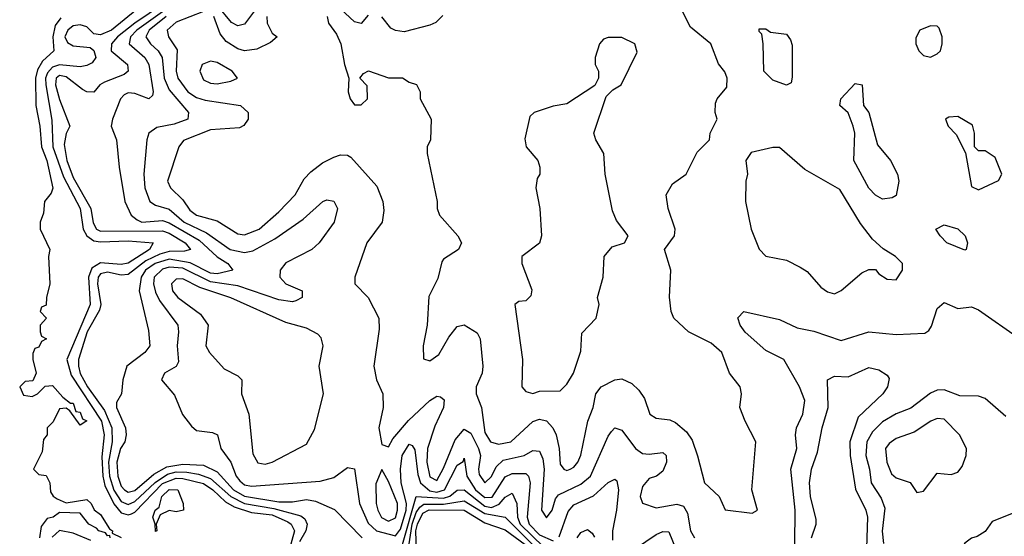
# Model space of a CAD drawing. Header units: inches. Extents: x 2380053 to 2584298, y 380219 to 546618.
# Tile 740 of 788: x 2555394 to 2558265, y 473394 to 474900. Entities that reach past the tile are written whole.
import ezdxf

# ---------------------------------------------------------------- set-up
doc = ezdxf.new("R2010")
doc.units = ezdxf.units.IN
doc.header["$MEASUREMENT"] = 0
doc.layers.add('C5457', color=7, linetype='Continuous')

msp = doc.modelspace()

# ---------------------------------------------------------------- linework, layer by layer
at = {"layer": 'C5457', "color": 2}
for points, elevation in [([(2556102.5, 474957.5), (2556050, 474887.3), (2556030, 474882.4), (2556011.8, 474891.8), (2555970, 474942.4)], 18), ([(2555735.5, 474930), (2555662, 474870), (2555630, 474856), (2555610, 474859.6), (2555590, 474879.8), (2555570, 474885.8), (2555550, 474882.2), (2555534, 474870), (2555525.2, 474850), (2555533.8, 474833.8), (2555550, 474823.9), (2555599.3, 474819.3), (2555610, 474810.7), (2555616.4, 474790), (2555605.3, 474774.7), (2555590, 474766.6), (2555570, 474762.7), (2555510, 474768.5), (2555490, 474762.4), (2555475, 474745), (2555469.5, 474730), (2555470.1, 474710), (2555487.3, 474607.3), (2555490.8, 474530), (2555522, 474442), (2555570.2, 474350), (2555578.9, 474290), (2555590.2, 474270), (2555610, 474256), (2555630, 474252.3), (2555710, 474255.8), (2555782.8, 474250), (2555772.2, 474230), (2555710, 474190.9), (2555690, 474186.8), (2555630, 474191.6), (2555604, 474176), (2555594.3, 474150), (2555599.8, 474070), (2555531.8, 473910), (2555544.3, 473864.3), (2555633, 473730), (2555640.8, 473690), (2555633.6, 473626.4), (2555636.1, 473570), (2555642.3, 473542.3), (2555668.6, 473488.5), (2555690, 473462.9), (2555710, 473456.8), (2555720, 473460), (2555730, 473464.4), (2555810, 473548.3), (2555850, 473563.3), (2555870, 473562.7), (2555930, 473547.8), (2555957.5, 473530), (2555994.5, 473494.5), (2556019.7, 473479.7), (2556070, 473464.1), (2556130, 473456.4), (2556176.4, 473436.4), (2556185.2, 473430), (2556195.2, 473410), (2556176.5, 473343.5)], 6), ([(2555813.1, 474946.9), (2555729.7, 474890.3), (2555679.7, 474850), (2555661.3, 474830), (2555660.8, 474810), (2555708.4, 474770), (2555710.4, 474750), (2555699, 474741), (2555641.6, 474718.4), (2555627.7, 474710), (2555610, 474689.5), (2555590, 474689.6), (2555576.9, 474696.9), (2555530, 474734), (2555510, 474737.2), (2555500.3, 474730), (2555498, 474710), (2555510, 474667.3), (2555540.7, 474590), (2555530, 474568.7), (2555523.7, 474536.3), (2555531.2, 474490), (2555550, 474440.3), (2555601, 474350), (2555608.2, 474308.2), (2555617.6, 474290), (2555630, 474283.8), (2555810, 474284.8), (2555830, 474277.8), (2555876.5, 474250), (2555892.4, 474230), (2555874.7, 474225.3), (2555830, 474224.6), (2555803.1, 474216.9), (2555762.3, 474197.7), (2555710, 474157.7), (2555690, 474155.4), (2555650, 474164), (2555630, 474159.3), (2555623.2, 474150), (2555620.5, 474130), (2555630.3, 474070), (2555626.8, 474053.2), (2555590.9, 473990), (2555565.6, 473910), (2555565.4, 473890), (2555570, 473868.9), (2555591.8, 473830), (2555641.4, 473761.4), (2555662.9, 473710), (2555663.7, 473670), (2555653.2, 473610), (2555656, 473570), (2555669, 473529), (2555690, 473496), (2555710, 473487.3), (2555730, 473495.9), (2555788.6, 473551.4), (2555825.1, 473574.9), (2555850, 473581.8), (2555881.4, 473581.5), (2555915.6, 473575.6), (2555950, 473562.6), (2556010, 473510.1), (2556050, 473490.1), (2556134.9, 473474.9), (2556213.6, 473453.6), (2556225.3, 473445.3), (2556232.2, 473430), (2556228.5, 473410), (2556210, 473378.3)], 10), ([(2555810, 474923.1), (2555735.2, 474870), (2555716.9, 474850), (2555713.1, 474830), (2555758.8, 474790), (2555770.2, 474770.2), (2555783, 474690), (2555781, 474679), (2555770.5, 474669.5), (2555730, 474684.7), (2555710, 474687.3), (2555699, 474681), (2555688.4, 474670), (2555664.9, 474610), (2555660.7, 474590), (2555676.3, 474550), (2555684, 474470), (2555700.5, 474370), (2555719.5, 474330), (2555736.7, 474316.7), (2555750.2, 474310.2), (2555810, 474314.5), (2555830, 474308.6), (2555917.4, 474257.4), (2555970, 474208.7), (2556000.7, 474190), (2556016, 474170), (2555970, 474159.3), (2555950, 474161.7), (2555891.4, 474191.4), (2555830, 474202.2), (2555789.2, 474190), (2555761, 474170), (2555748.2, 474150), (2555742, 474110), (2555770, 473994), (2555774, 473950), (2555758.8, 473930), (2555706, 473890), (2555694.8, 473850), (2555691.3, 473810), (2555676, 473784), (2555676.3, 473770), (2555702.4, 473710), (2555704.9, 473690), (2555700.4, 473670), (2555687.5, 473650), (2555677.6, 473610), (2555680.2, 473570), (2555690, 473540.4), (2555699.5, 473530), (2555710, 473522.7), (2555730, 473527.3), (2555784.9, 473575.1), (2555823.3, 473596.7), (2555870, 473604.5), (2555930, 473601.8), (2555970, 473581.8), (2556017.5, 473530), (2556050, 473511.5), (2556150, 473494.7), (2556190, 473494.3), (2556230, 473501.1), (2556256.7, 473496.7), (2556312, 473472), (2556392.4, 473390)], 14), ([(2555930, 474924.5), (2555850, 474892.8), (2555824.4, 474870), (2555828, 474850), (2555852.8, 474812.8), (2555850.3, 474750), (2555855.3, 474730), (2555884.2, 474690), (2555910, 474673.8), (2555934.5, 474665.5), (2556038, 474650), (2556060.7, 474630), (2556060.7, 474610), (2556048, 474592), (2556034.6, 474585.4), (2555950, 474579.1), (2555872, 474548), (2555858, 474530), (2555825.5, 474430), (2555834, 474410), (2555870, 474375.5), (2555890, 474345.3), (2555910, 474330.4), (2555970, 474314.3), (2556030, 474276.4), (2556050, 474272.7), (2556092, 474290), (2556150, 474340.4), (2556197.6, 474390), (2556223.9, 474436.1), (2556242.9, 474457.1), (2556277.2, 474482.8), (2556310, 474499.3), (2556330, 474506), (2556350, 474505.5), (2556359.9, 474499.9), (2556435.1, 474415.1), (2556453.4, 474370), (2556456.3, 474343.7), (2556450.8, 474310), (2556406.8, 474250), (2556371.3, 474150), (2556371.3, 474130), (2556410.7, 474090), (2556441, 474030), (2556442, 473998), (2556426.8, 473890), (2556434.8, 473850), (2556452.7, 473810), (2556453.7, 473770), (2556441.3, 473710), (2556450, 473662), (2556470, 473654.8), (2556482, 473678), (2556528.2, 473731.8), (2556590, 473790.4), (2556610, 473803), (2556620.7, 473800.7), (2556631.9, 473791.8), (2556630.3, 473770), (2556605, 473715), (2556583.5, 473650), (2556581.4, 473610), (2556590, 473567.2), (2556610, 473557), (2556630, 473592.7), (2556664.2, 473675.8), (2556690, 473706.4), (2556710, 473694.9), (2556732.3, 473650), (2556738, 473630), (2556731.7, 473590), (2556734.3, 473574.3), (2556750, 473550.4), (2556770, 473568.4), (2556783.5, 473596.5), (2556804, 473616), (2556865.2, 473630), (2556890, 473644.4), (2556910, 473642), (2556919.7, 473619.7), (2556923.2, 473590), (2556915.5, 473470), (2556930, 473448), (2556946.6, 473470), (2556956.6, 473503.4), (2556965, 473515), (2557030, 473546.3), (2557058.3, 473570), (2557110, 473686), (2557120.1, 473699.9), (2557130, 473710.8), (2557150, 473704), (2557190, 473650.5), (2557210, 473635.5), (2557230, 473633.4), (2557270, 473638.8), (2557278.8, 473630), (2557280.7, 473610), (2557270, 473584), (2557251.3, 473570), (2557230, 473562.7), (2557210, 473539), (2557203, 473510), (2557210.6, 473490.6), (2557250, 473477.1), (2557310, 473488.4), (2557330, 473482), (2557341.4, 473461.4), (2557350.4, 473410), (2557362, 473390)], 22), ([(2556290.8, 474910), (2556294.8, 474890), (2556318, 474858), (2556330.8, 474830), (2556341, 474770), (2556354, 474730), (2556352, 474690), (2556358, 474670), (2556370, 474652), (2556390, 474652), (2556408, 474670), (2556407.3, 474707.3), (2556386, 474730), (2556396.4, 474743.6), (2556411.2, 474751.1), (2556470, 474731.3), (2556510, 474731.3), (2556530, 474718), (2556551.2, 474711.1), (2556562, 474690), (2556562, 474670), (2556594, 474610), (2556592, 474550), (2556582, 474530), (2556582, 474510), (2556611.3, 474370), (2556611.3, 474350), (2556618, 474330), (2556671.3, 474270), (2556682, 474250), (2556674, 474230), (2556630, 474202), (2556625.2, 474194.8), (2556613.7, 474146.3), (2556586.8, 474093.2), (2556582, 474010), (2556570.8, 473950), (2556571.6, 473911.6), (2556590, 473906), (2556615.9, 473924.1), (2556645.4, 473974.6), (2556670, 474006), (2556690, 474010.7), (2556727.9, 473987.9), (2556737.3, 473970), (2556744.4, 473890), (2556742.4, 473870), (2556724.9, 473830), (2556724.9, 473810), (2556740.3, 473770), (2556750, 473697.3), (2556767.4, 473670), (2556790, 473663.2), (2556826, 473670), (2556890, 473728.5), (2556910, 473735.8), (2556930, 473730.4), (2556948.6, 473710), (2556958, 473690), (2556967.6, 473650), (2556970, 473604.7), (2556981, 473590), (2556990, 473586.4), (2556999, 473590), (2557010, 473595.5), (2557021.6, 473610), (2557030, 473631), (2557051.2, 473730), (2557066, 473770), (2557074.5, 473810), (2557090, 473830.4), (2557130, 473850.4), (2557150, 473853), (2557179.5, 473839.5), (2557199.9, 473819.9), (2557215.6, 473795.6), (2557231.3, 473750), (2557250, 473738.8), (2557290, 473734), (2557306.4, 473726.4), (2557339, 473699), (2557354.7, 473674.7), (2557370.8, 473629.2), (2557391.3, 473550), (2557434, 473510), (2557451.6, 473471.6), (2557530, 473462), (2557546, 473470), (2557529, 473530), (2557540.9, 473670), (2557509.3, 473730), (2557494, 473770), (2557499, 473810), (2557495.3, 473830), (2557464, 473870), (2557441.2, 473930), (2557410, 473957.2), (2557344, 473990), (2557301.2, 474030), (2557294, 474050), (2557288.8, 474091.1), (2557293.2, 474170), (2557274, 474230), (2557304, 474270), (2557305.2, 474290), (2557285.2, 474350), (2557279, 474390), (2557298, 474422), (2557338, 474450), (2557370, 474514), (2557406, 474550), (2557408, 474570), (2557428, 474610), (2557422, 474630), (2557423.1, 474656.9), (2557428, 474670), (2557456.5, 474703.5), (2557457.2, 474730), (2557450, 474748), (2557432.1, 474772.1), (2557409.2, 474830), (2557350, 474879), (2557324, 474930)], 26), ([(2556410, 474914), (2556390, 474889), (2556370, 474894), (2556330, 474932)], 26), ([(2555514.4, 474905.6), (2555497, 474883), (2555490.2, 474850), (2555493.7, 474810), (2555460.3, 474779.7), (2555446.1, 474753.9), (2555440.2, 474730), (2555441.3, 474650), (2555452.6, 474590), (2555457.3, 474530), (2555473.2, 474490), (2555490.5, 474409.5), (2555485.4, 474394.6), (2555466, 474370), (2555463.6, 474336.4), (2555454, 474310), (2555454, 474290), (2555482, 474230), (2555478, 474210), (2555482, 474130), (2555472, 474090), (2555471.6, 474068.4), (2555458, 474062), (2555454, 474050), (2555472, 474030), (2555454, 474010), (2555454, 473990), (2555458, 473978), (2555472, 473970), (2555458, 473962), (2555450, 473946), (2555438, 473942), (2555432.7, 473927.3), (2555432, 473910), (2555442, 473870), (2555432.7, 473847.3), (2555410, 473846), (2555394, 473830), (2555405.4, 473805.4), (2555430, 473802), (2555446, 473810), (2555468, 473832), (2555490, 473834), (2555519.6, 473799.6), (2555542, 473782), (2555550, 473782), (2555558, 473758), (2555570, 473756), (2555576.9, 473736.9), (2555590, 473730.8), (2555570, 473718), (2555540.4, 473760.4), (2555530, 473768), (2555510, 473766), (2555491.6, 473728.4), (2555474, 473710), (2555474, 473690), (2555463.6, 473676.4), (2555459.6, 473640.4), (2555434, 473590), (2555450, 473574), (2555471.2, 473571.1), (2555482, 473550), (2555483.6, 473523.6), (2555491.3, 473511.3), (2555503.6, 473503.6), (2555530, 473492), (2555590, 473502), (2555602, 473490), (2555611, 473471), (2555630, 473458), (2555656.3, 473416.3), (2555664.7, 473410), (2555663.6, 473403.6), (2555690, 473390.8)], 2), ([(2555821.5, 474910), (2555771.3, 474870), (2555762.3, 474850), (2555775.3, 474830), (2555798.3, 474810), (2555809.1, 474790), (2555815, 474730), (2555830, 474695.8), (2555886, 474630), (2555884, 474610), (2555844, 474595.9), (2555794, 474586), (2555770.4, 474569.6), (2555764.4, 474550), (2555756, 474450), (2555758.8, 474410), (2555773.4, 474370), (2555790, 474359.5), (2555830, 474348), (2555874, 474310), (2555938.9, 474278.9), (2556008.2, 474230), (2556050, 474221.2), (2556073.8, 474226.2), (2556138.5, 474261.5), (2556221, 474319), (2556278, 474370), (2556290, 474374.8), (2556310, 474371.3), (2556321, 474350), (2556310.7, 474310), (2556267.3, 474250), (2556246, 474230), (2556170, 474191.5), (2556154, 474170), (2556153, 474150), (2556170, 474130.6), (2556218, 474110), (2556218, 474090), (2556199.3, 474080.7), (2556190, 474078), (2556150, 474083.5), (2556030, 474124.1), (2555950, 474136.2), (2555870, 474176), (2555830, 474178.8), (2555810, 474173.4), (2555786.2, 474150), (2555784.2, 474130), (2555790, 474105.5), (2555802, 474082), (2555854.9, 474010), (2555857.6, 473990), (2555853.7, 473950), (2555856.7, 473903.3), (2555850.4, 473889.6), (2555816, 473870), (2555807.3, 473850), (2555845.3, 473805.3), (2555868.8, 473748.9), (2555895.1, 473715.1), (2555910, 473703), (2555956.7, 473696.7), (2555970.5, 473690.5), (2555980.5, 473650), (2556010.2, 473610.2), (2556025.5, 473570), (2556035.8, 473555.8), (2556050, 473544.7), (2556070, 473540.7), (2556270, 473555.3), (2556310, 473565.5), (2556350, 473594.8), (2556370, 473591.3), (2556384.9, 473490), (2556410, 473432.2), (2556434.4, 473410), (2556490, 473395.4), (2556504.8, 473415.2), (2556520.6, 473470), (2556521.8, 473490), (2556506, 473550), (2556504.1, 473590), (2556509.8, 473630.1), (2556530, 473663), (2556538.7, 473658.7), (2556546.6, 473646.6), (2556554.7, 473574.7), (2556563.2, 473550), (2556590, 473526.9), (2556610, 473522.5), (2556632.5, 473530), (2556670, 473602), (2556687.3, 473612.7), (2556690, 473622), (2556698.4, 473570), (2556723.7, 473530), (2556750, 473506.9), (2556771.7, 473508.3), (2556810, 473567.6), (2556830, 473577.3), (2556870, 473577.6), (2556877.6, 473570), (2556882.8, 473550), (2556873.7, 473450), (2556879.8, 473430), (2556910, 473398.5), (2556950, 473381.3)], 18), ([(2556114.9, 474910), (2556115.8, 474890), (2556130, 474861), (2556144.7, 474850), (2556125.8, 474834.2), (2556085.1, 474814.9), (2556050, 474809.7), (2556030, 474815.4), (2555996.5, 474836.5), (2555978.8, 474858.8), (2555960.4, 474910)], 22), ([(2556627.9, 474912.1), (2556607.5, 474892.5), (2556590, 474884), (2556515.3, 474864.7), (2556490, 474868.7), (2556476, 474876), (2556450, 474909)], 26), ([(2557654.5, 473370), (2557655.8, 473470), (2557642.4, 473590), (2557660.5, 473650), (2557656.2, 473690), (2557659.5, 473710), (2557677.6, 473750), (2557683.6, 473790), (2557667.6, 473830), (2557622.7, 473910), (2557570, 473936), (2557510, 473989.2), (2557495.3, 474010), (2557488.7, 474031.3), (2557506, 474050), (2557610, 474026), (2557661.7, 474001.7), (2557710, 473992), (2557790, 473964.9), (2557870, 473990.5), (2557950, 473982.4), (2558033.1, 473986.9), (2558045.6, 473994.4), (2558053.4, 474006.6), (2558070, 474058.8), (2558090, 474076), (2558130, 474058.8), (2558170, 474062.8), (2558190, 474054.8), (2558310, 473971)], 22), ([(2557703.5, 473390), (2557716.9, 473430), (2557716.6, 473443.4), (2557699.7, 473510), (2557697.7, 473550), (2557702.6, 473590), (2557720.7, 473639.3), (2557734, 473710), (2557751.8, 473770), (2557749.3, 473850.7), (2557770, 473861), (2557810, 473858.8), (2557870, 473886), (2557899.8, 473879.8), (2557923.6, 473863.6), (2557930, 473854), (2557924.7, 473830), (2557910.8, 473810), (2557838.8, 473741.1), (2557814.9, 473670), (2557815.6, 473630), (2557831.3, 473531.3), (2557861.7, 473470), (2557866.3, 473450), (2557862.2, 473330)], 18), ([(2558270, 473743.7), (2558210, 473796), (2558190, 473802.7), (2558136, 473804), (2558090, 473820.9), (2558070, 473820.7), (2558050, 473811.6), (2557992.4, 473767.6), (2557950, 473751.2), (2557910, 473728), (2557881, 473699), (2557864.7, 473670), (2557861.2, 473630), (2557872.6, 473590), (2557877.4, 473550), (2557905.8, 473505.8), (2557916.7, 473476.7), (2557909.1, 473409.1), (2557913.2, 473373.2)], 22), ([(2556967, 473393), (2556993.4, 473466.6), (2557010, 473486.4), (2557067.7, 473512.3), (2557110, 473550.7), (2557130, 473561), (2557135.5, 473555.5), (2557140.4, 473530), (2557134.6, 473470), (2557122.4, 473410), (2557122.8, 473382.7)], 18), ([(2556510, 473370.2), (2556550, 473510.3), (2556630, 473505), (2556648.5, 473511.5), (2556670, 473528.3), (2556690, 473529.3), (2556750, 473482.5), (2556770, 473478.6), (2556792.2, 473487.8), (2556810, 473508.8), (2556830, 473520.4), (2556843.6, 473490), (2556845.9, 473450), (2556853.2, 473430), (2556922.5, 473362.5)], 14), ([(2556527.3, 473352.7), (2556538.1, 473430), (2556550, 473463.2), (2556560.7, 473479.3), (2556572.2, 473487.8), (2556630, 473487.8), (2556690, 473497.5), (2556750, 473460.4), (2556810, 473450.3), (2556910.1, 473350)], 10), ([(2555658, 473390), (2555656.4, 473396.4), (2555650, 473395.3), (2555644.5, 473404.5), (2555625.2, 473410), (2555618.4, 473418.4), (2555595.3, 473430), (2555570, 473462), (2555510, 473464), (2555491.3, 473450), (2555474.2, 473445.8), (2555457, 473423), (2555451.3, 473390)], 2), ([(2556551.3, 473350), (2556549.2, 473410), (2556554.1, 473430), (2556570, 473461.4), (2556588.4, 473471.6), (2556690, 473470.1), (2556750, 473433.9), (2556810, 473412.7), (2556868.4, 473370)], 6), ([(2558296.1, 473463.9), (2558230, 473437.2), (2558210, 473408.7), (2558186.4, 473393.6), (2558170, 473389.2), (2558150, 473374), (2558132.3, 473347.7), (2558097.3, 473310), (2558079.1, 473270), (2558073, 473227), (2558075.8, 473210), (2558090, 473183.8), (2558110, 473165.7), (2558172.4, 473152.4), (2558230, 473124.9), (2558250, 473121), (2558282.5, 473102.5)], 26), ([(2555601.8, 473381.8), (2555550, 473403.4), (2555510, 473411.5), (2555488.4, 473391.6)], 6), ([(2557019.7, 473390), (2557030, 473405.5), (2557050, 473414), (2557063.8, 473403.8), (2557070, 473391.3)], 14), ([(2557190, 473358.4), (2557250, 473399.5), (2557270, 473408.2), (2557287.5, 473407.5), (2557310.2, 473350.2)], 18)]:
    msp.add_lwpolyline(points, dxfattribs=dict(at, elevation=elevation))
for points, elevation in [([(2557630, 474709), (2557590, 474723.7), (2557563.7, 474750), (2557562, 474830), (2557558, 474858), (2557550, 474866), (2557550, 474874), (2557570, 474874), (2557583.6, 474863.6), (2557630, 474858), (2557642, 474842), (2557646.4, 474826.4), (2557646.8, 474733.2), (2557643.6, 474716.4)], 22), ([(2558050, 474882), (2558018.8, 474870), (2558007.7, 474847.7), (2558007.3, 474830), (2558016, 474810), (2558030, 474796), (2558050, 474791), (2558070, 474801), (2558079, 474810), (2558083.7, 474830), (2558083.7, 474850), (2558075.6, 474875.6), (2558070, 474881.2)], 26), ([(2557150, 474848.7), (2557110, 474848.7), (2557096.9, 474843.1), (2557084.7, 474830), (2557072, 474790), (2557072, 474770), (2557082, 474750), (2557082, 474730), (2557071.3, 474708.7), (2556990, 474655.3), (2556950, 474648.7), (2556894, 474630), (2556882, 474618), (2556867.1, 474552.9), (2556871.3, 474530), (2556904.7, 474490), (2556911, 474470), (2556911.3, 474450), (2556902.8, 474437.2), (2556898.8, 474410), (2556910.5, 474350), (2556916, 474270), (2556910, 474249), (2556858, 474210), (2556858.8, 474190), (2556887.1, 474112.9), (2556884.5, 474095.5), (2556870, 474081.2), (2556850, 474079), (2556838, 474070), (2556860.7, 473910), (2556858.8, 473830), (2556870, 473816), (2556890, 473810.8), (2556910, 473817.3), (2556970, 473818), (2556990, 473838), (2557008.7, 473870), (2557030, 473934), (2557033.6, 473986.4), (2557075.3, 474030), (2557084, 474070), (2557079, 474090), (2557095.3, 474150), (2557098, 474210), (2557122, 474238), (2557158, 474250), (2557168, 474270), (2557134.6, 474314.6), (2557123.1, 474343.1), (2557101.2, 474450), (2557097.2, 474510), (2557074, 474550), (2557068.7, 474570), (2557104, 474676), (2557124, 474696), (2557148, 474710), (2557194.6, 474805.4), (2557188, 474830)], 30), ([(2555950, 474779.3), (2555926, 474770), (2555919.1, 474750), (2555930, 474725.5), (2555950, 474715.5), (2555970, 474713), (2556010, 474720.7), (2556028.7, 474730), (2556014, 474750), (2555970, 474775.1)], 26), ([(2557910, 474377.2), (2557890, 474389.2), (2557870, 474409.3), (2557826.6, 474490), (2557829.5, 474569.5), (2557824.5, 474590), (2557810, 474628.7), (2557786, 474650), (2557789, 474670), (2557830, 474714.8), (2557850.7, 474710), (2557854.8, 474650), (2557870.4, 474630), (2557895.8, 474535.8), (2557933, 474490), (2557953.4, 474450), (2557957.3, 474430), (2557950, 474388), (2557938.8, 474381.2)], 22), ([(2558130, 474618), (2558103.6, 474616.4), (2558094, 474610), (2558102, 474590), (2558125.4, 474565.4), (2558152, 474512), (2558170, 474414), (2558190, 474404.7), (2558248.8, 474431.1), (2558258, 474450), (2558239, 474499), (2558210, 474518), (2558190, 474518), (2558178, 474530), (2558178, 474570), (2558172.9, 474592.9)], 26), ([(2557610, 474528), (2557590, 474528), (2557527.3, 474512.7), (2557511.3, 474490), (2557516, 474450), (2557511.3, 474430), (2557511, 474370), (2557526.8, 474290), (2557550, 474231.3), (2557570, 474211.3), (2557630, 474198.8), (2557670, 474178.8), (2557690, 474166), (2557730, 474121), (2557750, 474106.8), (2557770, 474101), (2557790, 474111), (2557850, 474162), (2557870, 474172), (2557890, 474172), (2557899.6, 474159.6), (2557923.6, 474143.6), (2557950, 474142), (2557968, 474170), (2557968, 474190), (2557948, 474210), (2557912.3, 474232.3), (2557880.5, 474260.5), (2557846.2, 474306.2), (2557785.6, 474405.6), (2557683.3, 474463.3)], 26), ([(2558150, 474228.7), (2558098, 474250), (2558078, 474270), (2558066, 474290), (2558090, 474302), (2558130, 474290.8), (2558150.8, 474270), (2558158, 474250), (2558154, 474230)], 22), ([(2555870, 474145.1), (2555850, 474143.6), (2555836.4, 474130), (2555839.5, 474110), (2555854.9, 474090), (2555921.5, 474041.5), (2555943.8, 474010), (2555937.3, 473950), (2555947.7, 473930), (2555990, 473882), (2556030, 473862), (2556042, 473850), (2556041, 473810), (2556062.4, 473750), (2556074.2, 473634.2), (2556088.7, 473608.7), (2556110, 473604.4), (2556130, 473610.4), (2556230, 473662.8), (2556254.2, 473705.8), (2556279.5, 473810), (2556267, 473890), (2556279.3, 473950), (2556272.9, 473972.9), (2556263.2, 473983.2), (2556230, 474000.7), (2556170, 474017.7), (2556010, 474089.7), (2555919.4, 474119.4)], 22), ([(2558070, 473737.6), (2558051, 473730), (2558002.3, 473697.7), (2557950, 473679.3), (2557930, 473665.2), (2557919.1, 473650), (2557922.4, 473610), (2557936.7, 473576.7), (2557950, 473564.9), (2557990.7, 473550.7), (2558010, 473522), (2558030, 473526), (2558070, 473578), (2558110, 473574.8), (2558130, 473581), (2558142.7, 473597.3), (2558154, 473630), (2558155.3, 473650), (2558135.1, 473690), (2558090, 473736.2)], 26), ([(2556450, 473588.7), (2556432.8, 473547.2), (2556433.4, 473490), (2556438.8, 473470), (2556449.4, 473449.4), (2556470, 473438.7), (2556490, 473448.4), (2556496.2, 473470), (2556495.4, 473490), (2556470, 473554)], 22), ([(2555850, 473466), (2555830, 473469), (2555803.6, 473456.4), (2555792, 473430), (2555794, 473410), (2555790, 473408.7), (2555789.2, 473429.2), (2555782, 473450), (2555789.2, 473470), (2555800.4, 473479.6), (2555808.7, 473510), (2555830, 473530.2), (2555854.8, 473530), (2555871, 473490), (2555872, 473470)], 2)]:
    msp.add_lwpolyline(points, close=True, dxfattribs=dict(at, elevation=elevation))

doc.saveas('drawing.dxf')
